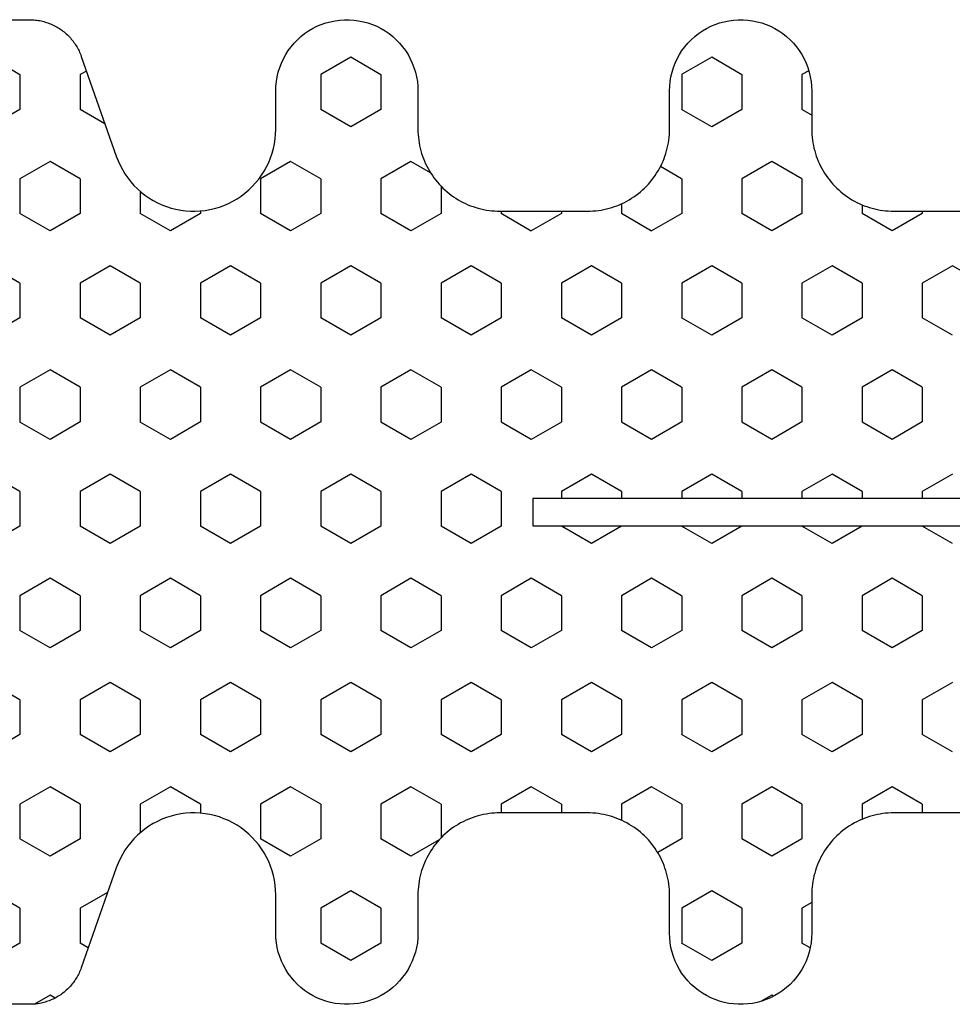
# Model space of a CAD drawing. Extents: x 4615668 to 9294084, y 5325188 to 10688993.
# Tile 460 of 656: x 4636259.93 to 4636261.64, y 5332307.03 to 5332308.83. Entities that reach past the tile are written whole.
import ezdxf

# ---------------------------------------------------------------- set-up
doc = ezdxf.new("R2010")
doc.units = 0
doc.header["$MEASUREMENT"] = 0
doc.layers.add('CrossSectionsProfils', color=7, linetype='Continuous')

# ---------------------------------------------------------------- blocks, each defined once
blk = doc.blocks.new('Hatch84418', base_point=(6053.053, 1361.842))
at = {"layer": 'CrossSectionsProfils'}
for p, q in [((6440.058, 1339.719), (6439.74, 1340.269)), ((6440.692, 1339.719), (6441.01, 1340.269)), ((6443.868, 1339.719), (6443.55, 1340.269)), ((6444.502, 1339.719), (6444.82, 1340.269)), ((6447.678, 1339.719), (6447.36, 1340.269)), ((6448.312, 1339.719), (6448.63, 1340.269)), ((6451.487, 1339.719), (6451.17, 1340.269)), ((6452.123, 1339.719), (6452.44, 1340.269)), ((6455.297, 1339.719), (6454.98, 1340.269)), ((6455.933, 1339.719), (6456.25, 1340.269)), ((6440.057, 1339.719), (6440.692, 1339.719)), ((6441.645, 1339.169), (6441.962, 1339.719)), ((6441.962, 1339.719), (6442.597, 1339.719)), ((6442.915, 1339.169), (6442.598, 1339.719)), ((6443.867, 1339.719), (6444.502, 1339.719)), ((6445.455, 1339.169), (6445.772, 1339.719)), ((6445.772, 1339.719), (6446.407, 1339.719)), ((6446.725, 1339.169), (6446.408, 1339.719)), ((6447.677, 1339.719), (6448.312, 1339.719)), ((6449.265, 1339.169), (6449.583, 1339.719)), ((6449.583, 1339.719), (6450.217, 1339.719)), ((6450.535, 1339.169), (6450.218, 1339.719)), ((6451.487, 1339.719), (6452.123, 1339.719)), ((6453.075, 1339.169), (6453.393, 1339.719)), ((6453.393, 1339.719), (6454.027, 1339.719)), ((6454.345, 1339.169), (6454.027, 1339.719)), ((6455.297, 1339.719), (6455.932, 1339.719)), ((6456.885, 1339.169), (6457.049, 1339.453)), ((6441.962, 1338.619), (6441.645, 1339.169)), ((6442.597, 1338.619), (6442.915, 1339.169)), ((6445.772, 1338.619), (6445.455, 1339.169)), ((6446.407, 1338.619), (6446.725, 1339.169)), ((6449.583, 1338.619), (6449.265, 1339.169)), ((6450.217, 1338.619), (6450.535, 1339.169)), ((6453.392, 1338.619), (6453.075, 1339.169)), ((6454.027, 1338.619), (6454.345, 1339.169)), ((6456.938, 1339.077), (6456.885, 1339.169)), ((6439.991, 1338.504), (6440.057, 1338.619)), ((6440.057, 1338.619), (6440.692, 1338.619)), ((6440.954, 1338.166), (6440.692, 1338.619)), ((6441.962, 1338.619), (6442.597, 1338.619)), ((6443.55, 1338.069), (6443.867, 1338.619)), ((6443.867, 1338.619), (6444.502, 1338.619)), ((6444.82, 1338.069), (6444.503, 1338.619)), ((6445.772, 1338.619), (6446.407, 1338.619)), ((6447.36, 1338.069), (6447.677, 1338.619)), ((6447.677, 1338.619), (6448.312, 1338.619)), ((6448.63, 1338.069), (6448.312, 1338.619)), ((6449.583, 1338.619), (6450.217, 1338.619)), ((6451.17, 1338.069), (6451.488, 1338.619)), ((6451.487, 1338.619), (6452.123, 1338.619)), ((6452.44, 1338.069), (6452.123, 1338.619)), ((6453.393, 1338.619), (6454.027, 1338.619)), ((6455.006, 1338.115), (6455.297, 1338.619)), ((6455.297, 1338.619), (6455.932, 1338.619)), ((6456.019, 1338.47), (6455.933, 1338.619)), ((6443.868, 1337.519), (6443.55, 1338.069)), ((6444.502, 1337.519), (6444.82, 1338.069)), ((6447.678, 1337.519), (6447.36, 1338.069)), ((6448.312, 1337.519), (6448.63, 1338.069)), ((6451.488, 1337.519), (6451.17, 1338.069)), ((6452.123, 1337.519), (6452.44, 1338.069)), ((6442.19, 1337.519), (6442.597, 1337.519)), ((6442.915, 1336.969), (6442.598, 1337.519)), ((6443.867, 1337.519), (6444.502, 1337.519)), ((6445.455, 1336.969), (6445.772, 1337.519)), ((6445.772, 1337.519), (6446.407, 1337.519)), ((6446.725, 1336.969), (6446.408, 1337.519)), ((6447.677, 1337.519), (6448.312, 1337.519)), ((6449.265, 1336.969), (6449.583, 1337.519)), ((6449.583, 1337.519), (6450.217, 1337.519)), ((6450.535, 1336.969), (6450.217, 1337.519)), ((6451.487, 1337.519), (6452.123, 1337.519)), ((6453.075, 1336.969), (6453.393, 1337.519)), ((6453.393, 1337.519), (6453.917, 1337.519)), ((6442.598, 1336.419), (6442.915, 1336.969)), ((6445.773, 1336.42), (6445.455, 1336.969)), ((6446.407, 1336.419), (6446.725, 1336.969)), ((6449.583, 1336.42), (6449.265, 1336.969)), ((6450.218, 1336.419), (6450.535, 1336.969)), ((6453.393, 1336.419), (6453.075, 1336.969)), ((6442.547, 1336.419), (6442.597, 1336.419)), ((6443.55, 1335.87), (6443.867, 1336.419)), ((6443.867, 1336.419), (6444.502, 1336.419)), ((6444.82, 1335.87), (6444.502, 1336.42)), ((6445.772, 1336.419), (6446.407, 1336.419)), ((6447.36, 1335.869), (6447.677, 1336.419)), ((6447.677, 1336.419), (6448.312, 1336.419)), ((6448.63, 1335.87), (6448.312, 1336.419)), ((6449.583, 1336.419), (6450.217, 1336.419)), ((6451.17, 1335.869), (6451.487, 1336.419)), ((6451.487, 1336.419), (6452.123, 1336.419)), ((6452.44, 1335.87), (6452.123, 1336.419)), ((6453.393, 1336.419), (6453.559, 1336.419)), ((6443.868, 1335.32), (6443.55, 1335.87)), ((6444.502, 1335.32), (6444.82, 1335.87)), ((6447.678, 1335.32), (6447.36, 1335.87)), ((6448.312, 1335.319), (6448.63, 1335.869)), ((6451.487, 1335.32), (6451.17, 1335.87)), ((6452.123, 1335.319), (6452.44, 1335.869)), ((6441.645, 1334.77), (6441.962, 1335.319)), ((6441.962, 1335.319), (6442.597, 1335.319)), ((6442.915, 1334.77), (6442.598, 1335.32)), ((6443.867, 1335.319), (6444.502, 1335.319)), ((6445.455, 1334.769), (6445.772, 1335.319)), ((6445.772, 1335.319), (6446.407, 1335.319)), ((6446.725, 1334.77), (6446.408, 1335.32)), ((6447.677, 1335.319), (6448.312, 1335.319)), ((6449.265, 1334.77), (6449.583, 1335.319)), ((6449.583, 1335.319), (6450.217, 1335.319)), ((6450.535, 1334.77), (6450.218, 1335.32)), ((6451.487, 1335.319), (6452.123, 1335.319)), ((6453.075, 1334.77), (6453.393, 1335.32)), ((6453.393, 1335.319), (6454.027, 1335.319)), ((6454.345, 1334.77), (6454.027, 1335.32)), ((6441.962, 1334.22), (6441.645, 1334.77)), ((6442.597, 1334.22), (6442.915, 1334.77)), ((6445.772, 1334.22), (6445.455, 1334.77)), ((6446.407, 1334.219), (6446.725, 1334.769)), ((6449.583, 1334.22), (6449.265, 1334.77)), ((6450.217, 1334.219), (6450.535, 1334.769)), ((6453.393, 1334.22), (6453.075, 1334.77)), ((6454.027, 1334.219), (6454.345, 1334.769)), ((6439.74, 1333.67), (6440.057, 1334.22)), ((6440.057, 1334.22), (6440.692, 1334.22)), ((6441.01, 1333.67), (6440.692, 1334.22)), ((6441.962, 1334.22), (6442.597, 1334.22)), ((6443.55, 1333.67), (6443.867, 1334.22)), ((6443.867, 1334.22), (6444.502, 1334.22)), ((6444.82, 1333.67), (6444.502, 1334.22)), ((6445.772, 1334.22), (6446.407, 1334.22)), ((6447.36, 1333.67), (6447.678, 1334.22)), ((6447.677, 1334.22), (6448.312, 1334.22)), ((6448.63, 1333.67), (6448.312, 1334.22)), ((6449.583, 1334.22), (6450.217, 1334.22)), ((6451.17, 1333.67), (6451.487, 1334.22)), ((6451.487, 1334.22), (6452.123, 1334.22)), ((6452.44, 1333.67), (6452.123, 1334.22)), ((6453.393, 1334.22), (6454.027, 1334.22)), ((6454.98, 1333.67), (6455.297, 1334.219)), ((6455.297, 1334.22), (6455.932, 1334.22)), ((6456.25, 1333.67), (6455.933, 1334.22)), ((6440.058, 1333.12), (6439.74, 1333.67)), ((6440.692, 1333.12), (6441.01, 1333.67)), ((6443.868, 1333.12), (6443.55, 1333.67)), ((6444.502, 1333.12), (6444.82, 1333.67)), ((6447.678, 1333.12), (6447.36, 1333.67)), ((6448.312, 1333.12), (6448.63, 1333.67)), ((6451.488, 1333.12), (6451.17, 1333.67)), ((6452.123, 1333.12), (6452.44, 1333.67)), ((6455.297, 1333.12), (6454.98, 1333.67)), ((6455.933, 1333.12), (6456.25, 1333.67)), ((6440.057, 1333.12), (6440.692, 1333.12)), ((6441.645, 1332.57), (6441.962, 1333.12)), ((6441.962, 1333.12), (6442.597, 1333.12)), ((6442.915, 1332.57), (6442.598, 1333.12)), ((6443.867, 1333.12), (6444.502, 1333.12)), ((6445.455, 1332.57), (6445.772, 1333.12)), ((6445.772, 1333.12), (6446.407, 1333.12)), ((6446.725, 1332.57), (6446.408, 1333.12)), ((6447.677, 1333.12), (6448.312, 1333.12)), ((6449.265, 1332.57), (6449.583, 1333.12)), ((6449.583, 1333.12), (6450.217, 1333.12)), ((6450.535, 1332.57), (6450.218, 1333.12)), ((6451.487, 1333.12), (6452.123, 1333.12)), ((6453.075, 1332.57), (6453.393, 1333.12)), ((6453.393, 1333.12), (6454.027, 1333.12)), ((6454.345, 1332.57), (6454.028, 1333.12)), ((6455.297, 1333.12), (6455.932, 1333.12)), ((6441.853, 1332.21), (6441.645, 1332.57)), ((6442.597, 1332.02), (6442.915, 1332.57)), ((6445.772, 1332.02), (6445.455, 1332.57)), ((6446.408, 1332.02), (6446.725, 1332.57)), ((6449.583, 1332.02), (6449.265, 1332.57)), ((6450.217, 1332.02), (6450.535, 1332.57)), ((6453.393, 1332.02), (6453.075, 1332.57)), ((6454.046, 1332.053), (6454.345, 1332.57)), ((6442.095, 1332.02), (6442.597, 1332.02)), ((6443.55, 1331.47), (6443.867, 1332.02)), ((6443.867, 1332.02), (6444.502, 1332.02)), ((6444.82, 1331.47), (6444.502, 1332.02)), ((6445.772, 1332.02), (6446.407, 1332.02)), ((6447.36, 1331.47), (6447.678, 1332.02)), ((6447.677, 1332.02), (6448.312, 1332.02)), ((6448.63, 1331.47), (6448.312, 1332.02)), ((6449.583, 1332.02), (6450.217, 1332.02)), ((6451.17, 1331.47), (6451.487, 1332.02)), ((6451.487, 1332.02), (6452.123, 1332.02)), ((6452.44, 1331.47), (6452.123, 1332.02)), ((6453.393, 1332.02), (6454.011, 1332.02)), ((6443.868, 1330.92), (6443.55, 1331.47)), ((6444.502, 1330.92), (6444.82, 1331.47)), ((6447.678, 1330.92), (6447.36, 1331.47)), ((6448.312, 1330.92), (6448.63, 1331.47)), ((6451.488, 1330.92), (6451.17, 1331.47)), ((6452.123, 1330.92), (6452.44, 1331.47)), ((6442.553, 1330.92), (6442.597, 1330.92)), ((6442.916, 1330.37), (6442.598, 1330.92)), ((6443.867, 1330.92), (6444.502, 1330.92)), ((6445.455, 1330.37), (6445.772, 1330.92)), ((6445.772, 1330.92), (6446.407, 1330.92)), ((6446.725, 1330.37), (6446.408, 1330.92)), ((6447.677, 1330.92), (6448.312, 1330.92)), ((6449.265, 1330.37), (6449.583, 1330.92)), ((6449.583, 1330.92), (6450.217, 1330.92)), ((6450.535, 1330.37), (6450.217, 1330.92)), ((6451.487, 1330.92), (6452.123, 1330.92)), ((6453.075, 1330.37), (6453.392, 1330.92)), ((6453.393, 1330.92), (6453.553, 1330.92)), ((6442.597, 1329.82), (6442.915, 1330.37)), ((6445.772, 1329.82), (6445.455, 1330.37)), ((6446.408, 1329.82), (6446.725, 1330.37)), ((6449.583, 1329.82), (6449.265, 1330.37)), ((6450.217, 1329.82), (6450.535, 1330.37)), ((6453.393, 1329.82), (6453.075, 1330.37)), ((6442.553, 1329.82), (6442.597, 1329.82)), ((6443.55, 1329.27), (6443.867, 1329.82)), ((6443.867, 1329.82), (6444.502, 1329.82)), ((6444.82, 1329.271), (6444.502, 1329.82)), ((6445.772, 1329.82), (6446.407, 1329.82)), ((6447.36, 1329.27), (6447.677, 1329.82)), ((6447.677, 1329.82), (6447.803, 1329.82)), ((6448.303, 1329.82), (6448.312, 1329.82)), ((6448.63, 1329.271), (6448.312, 1329.82)), ((6449.583, 1329.82), (6450.217, 1329.82)), ((6451.17, 1329.27), (6451.487, 1329.82)), ((6451.487, 1329.82), (6452.123, 1329.82)), ((6452.44, 1329.27), (6452.123, 1329.82)), ((6453.393, 1329.82), (6453.553, 1329.82)), ((6443.868, 1328.721), (6443.55, 1329.271)), ((6444.502, 1328.72), (6444.82, 1329.27)), ((6447.678, 1328.72), (6447.36, 1329.27)), ((6448.312, 1328.72), (6448.63, 1329.27)), ((6451.487, 1328.72), (6451.17, 1329.27)), ((6452.122, 1328.72), (6452.44, 1329.27)), ((6442.418, 1328.72), (6442.597, 1328.72)), ((6442.916, 1328.171), (6442.598, 1328.721)), ((6443.867, 1328.72), (6444.502, 1328.72)), ((6445.455, 1328.171), (6445.772, 1328.72)), ((6445.772, 1328.72), (6446.407, 1328.72)), ((6446.725, 1328.171), (6446.408, 1328.72)), ((6447.677, 1328.72), (6447.803, 1328.72)), ((6448.303, 1328.72), (6448.312, 1328.72)), ((6449.265, 1328.17), (6449.583, 1328.72)), ((6449.583, 1328.72), (6450.217, 1328.72)), ((6450.535, 1328.171), (6450.218, 1328.721)), ((6451.487, 1328.72), (6452.123, 1328.72)), ((6453.075, 1328.17), (6453.393, 1328.72)), ((6453.393, 1328.72), (6453.688, 1328.72)), ((6442.597, 1327.62), (6442.915, 1328.17)), ((6445.772, 1327.621), (6445.455, 1328.171)), ((6446.407, 1327.62), (6446.725, 1328.17)), ((6449.583, 1327.621), (6449.265, 1328.171)), ((6450.217, 1327.62), (6450.535, 1328.17)), ((6453.393, 1327.62), (6453.075, 1328.17)), ((6454.027, 1327.621), (6454.28, 1328.058)), ((6441.963, 1327.621), (6441.739, 1328.009)), ((6439.74, 1327.071), (6440.057, 1327.621)), ((6440.057, 1327.62), (6440.692, 1327.62)), ((6441.01, 1327.071), (6440.692, 1327.621)), ((6441.962, 1327.62), (6442.597, 1327.62)), ((6443.55, 1327.071), (6443.868, 1327.62)), ((6443.867, 1327.62), (6444.502, 1327.62)), ((6444.82, 1327.071), (6444.503, 1327.621)), ((6445.772, 1327.62), (6446.407, 1327.62)), ((6447.36, 1327.071), (6447.677, 1327.62)), ((6447.677, 1327.62), (6447.803, 1327.62)), ((6448.303, 1327.62), (6448.312, 1327.62)), ((6448.63, 1327.071), (6448.312, 1327.621)), ((6449.583, 1327.62), (6450.217, 1327.62)), ((6451.17, 1327.071), (6451.487, 1327.62)), ((6451.487, 1327.62), (6452.123, 1327.62)), ((6452.44, 1327.071), (6452.123, 1327.621)), ((6453.393, 1327.62), (6454.027, 1327.62)), ((6454.98, 1327.07), (6455.297, 1327.62)), ((6455.297, 1327.62), (6455.932, 1327.62)), ((6456.25, 1327.071), (6455.933, 1327.621)), ((6440.058, 1326.521), (6439.74, 1327.071)), ((6440.692, 1326.521), (6441.01, 1327.071)), ((6443.868, 1326.521), (6443.55, 1327.071)), ((6444.502, 1326.521), (6444.82, 1327.071)), ((6447.678, 1326.521), (6447.36, 1327.071)), ((6448.312, 1326.521), (6448.63, 1327.071)), ((6451.488, 1326.521), (6451.17, 1327.071)), ((6452.123, 1326.521), (6452.44, 1327.071)), ((6455.297, 1326.521), (6454.98, 1327.071)), ((6455.932, 1326.521), (6456.25, 1327.071)), ((6440.057, 1326.521), (6440.692, 1326.521)), ((6441.645, 1325.971), (6441.962, 1326.521)), ((6441.962, 1326.521), (6442.597, 1326.521)), ((6442.915, 1325.971), (6442.598, 1326.521)), ((6443.867, 1326.521), (6444.502, 1326.521)), ((6445.455, 1325.971), (6445.772, 1326.521)), ((6445.772, 1326.521), (6446.407, 1326.521)), ((6446.725, 1325.971), (6446.408, 1326.521)), ((6447.677, 1326.521), (6447.803, 1326.521)), ((6448.303, 1326.521), (6448.312, 1326.521)), ((6449.265, 1325.971), (6449.583, 1326.521)), ((6449.583, 1326.521), (6450.217, 1326.521)), ((6450.535, 1325.971), (6450.217, 1326.521)), ((6451.487, 1326.521), (6452.123, 1326.521)), ((6453.075, 1325.971), (6453.393, 1326.521)), ((6453.393, 1326.521), (6454.027, 1326.521)), ((6454.345, 1325.971), (6454.027, 1326.521)), ((6455.297, 1326.521), (6455.932, 1326.521)), ((6456.885, 1325.971), (6456.997, 1326.165)), ((6441.962, 1325.421), (6441.645, 1325.971)), ((6442.598, 1325.421), (6442.915, 1325.971)), ((6445.773, 1325.421), (6445.455, 1325.971)), ((6446.407, 1325.421), (6446.725, 1325.971)), ((6449.583, 1325.421), (6449.265, 1325.971)), ((6450.217, 1325.421), (6450.535, 1325.971)), ((6453.393, 1325.421), (6453.075, 1325.971)), ((6454.027, 1325.421), (6454.345, 1325.971)), ((6456.904, 1325.938), (6456.885, 1325.971)), ((6439.985, 1325.296), (6440.057, 1325.421)), ((6440.057, 1325.421), (6440.692, 1325.421)), ((6440.796, 1325.242), (6440.692, 1325.421)), ((6441.962, 1325.421), (6442.597, 1325.421)), ((6443.55, 1324.871), (6443.867, 1325.421)), ((6443.867, 1325.421), (6444.502, 1325.421)), ((6444.82, 1324.871), (6444.503, 1325.421)), ((6445.772, 1325.421), (6446.407, 1325.421)), ((6447.36, 1324.871), (6447.677, 1325.421)), ((6447.677, 1325.421), (6447.803, 1325.421)), ((6448.303, 1325.421), (6448.312, 1325.421)), ((6448.63, 1324.871), (6448.312, 1325.421)), ((6449.583, 1325.421), (6450.217, 1325.421)), ((6451.17, 1324.871), (6451.487, 1325.421)), ((6451.487, 1325.421), (6452.123, 1325.421)), ((6452.44, 1324.871), (6452.123, 1325.421)), ((6453.393, 1325.421), (6454.027, 1325.421)), ((6455.194, 1325.242), (6455.297, 1325.421)), ((6455.297, 1325.421), (6455.932, 1325.421)), ((6456.02, 1325.27), (6455.933, 1325.421)), ((6443.868, 1324.321), (6443.55, 1324.871)), ((6444.502, 1324.321), (6444.82, 1324.871)), ((6447.678, 1324.321), (6447.36, 1324.871)), ((6448.312, 1324.321), (6448.63, 1324.871)), ((6451.487, 1324.321), (6451.17, 1324.871)), ((6452.123, 1324.321), (6452.44, 1324.871)), ((6442.436, 1324.321), (6442.597, 1324.321)), ((6442.915, 1323.771), (6442.598, 1324.321)), ((6443.867, 1324.321), (6444.502, 1324.321)), ((6445.455, 1323.771), (6445.772, 1324.321)), ((6445.772, 1324.321), (6446.407, 1324.321)), ((6446.725, 1323.771), (6446.408, 1324.321)), ((6447.677, 1324.321), (6447.803, 1324.321)), ((6448.303, 1324.321), (6448.312, 1324.321)), ((6449.265, 1323.771), (6449.583, 1324.321)), ((6449.583, 1324.321), (6450.217, 1324.321)), ((6450.535, 1323.771), (6450.218, 1324.321)), ((6451.487, 1324.321), (6452.123, 1324.321)), ((6453.075, 1323.771), (6453.393, 1324.321)), ((6453.393, 1324.321), (6453.671, 1324.321)), ((6442.597, 1323.221), (6442.915, 1323.771)), ((6445.773, 1323.221), (6445.455, 1323.771)), ((6446.407, 1323.221), (6446.725, 1323.771)), ((6449.583, 1323.221), (6449.265, 1323.771)), ((6450.217, 1323.221), (6450.535, 1323.771)), ((6453.393, 1323.221), (6453.075, 1323.771)), ((6442.553, 1323.221), (6442.597, 1323.221)), ((6443.55, 1322.671), (6443.867, 1323.221)), ((6443.867, 1323.221), (6444.502, 1323.221)), ((6444.82, 1322.671), (6444.502, 1323.221)), ((6445.772, 1323.221), (6446.407, 1323.221)), ((6447.36, 1322.671), (6447.677, 1323.221)), ((6447.677, 1323.221), (6447.803, 1323.221)), ((6448.303, 1323.221), (6448.312, 1323.221)), ((6448.63, 1322.671), (6448.312, 1323.221)), ((6449.583, 1323.221), (6450.217, 1323.221)), ((6451.17, 1322.671), (6451.487, 1323.221)), ((6451.487, 1323.221), (6452.123, 1323.221)), ((6452.44, 1322.671), (6452.123, 1323.221)), ((6453.393, 1323.221), (6453.553, 1323.221)), ((6443.868, 1322.121), (6443.55, 1322.671))]:
    blk.add_line(p, q, dxfattribs=at)
blk = doc.blocks.new('121040', base_point=(6448.053, 1341.842))
at = {"layer": 'CrossSectionsProfils', "flags": 128}
for points in [[(6447.803, 1307.311), (6447.803, 1330.34), (6448.303, 1330.34), (6448.303, 1307.311)], [(6453.553, 1322.142), (6453.553, 1323.742), (6453.554, 1323.792), (6453.557, 1323.842), (6453.561, 1323.892), (6453.567, 1323.942), (6453.574, 1323.991), (6453.583, 1324.041), (6453.594, 1324.09), (6453.607, 1324.138), (6453.621, 1324.186), (6453.636, 1324.234), (6453.654, 1324.281), (6453.672, 1324.327), (6453.693, 1324.373), (6453.715, 1324.418), (6453.738, 1324.463), (6453.763, 1324.506), (6453.789, 1324.549), (6453.817, 1324.591), (6453.846, 1324.632), (6453.876, 1324.671), (6453.908, 1324.71), (6453.941, 1324.748), (6453.975, 1324.785), (6454.011, 1324.82), (6454.047, 1324.854), (6454.085, 1324.887), (6454.124, 1324.919), (6454.164, 1324.949), (6454.205, 1324.979), (6454.246, 1325.006), (6454.289, 1325.032), (6454.333, 1325.057), (6454.377, 1325.081), (6454.422, 1325.102), (6454.468, 1325.123), (6454.514, 1325.142), (6454.562, 1325.159), (6454.609, 1325.174), (6454.657, 1325.188), (6454.706, 1325.201), (6454.755, 1325.212), (6454.804, 1325.221), (6454.854, 1325.228), (6454.903, 1325.234), (6454.953, 1325.238), (6455.003, 1325.241), (6455.053, 1325.242), (6455.053, 1325.242), (6455.753, 1325.242), (6455.84, 1325.245), (6455.927, 1325.253), (6456.012, 1325.268), (6456.097, 1325.288), (6456.18, 1325.314), (6456.261, 1325.345), (6456.34, 1325.382), (6456.416, 1325.423), (6456.489, 1325.47), (6456.559, 1325.522), (6456.625, 1325.578), (6456.688, 1325.638), (6456.746, 1325.703), (6456.8, 1325.771), (6456.849, 1325.842), (6456.894, 1325.917), (6456.933, 1325.995), (6456.967, 1326.075), (6456.995, 1326.157), (6457.018, 1326.24), (6457.035, 1326.326), (6457.047, 1326.412), (6457.053, 1326.498), (6457.053, 1326.585), (6457.047, 1326.672), (6457.035, 1326.758), (6457.018, 1326.843), (6456.995, 1326.927), (6456.967, 1327.009), (6456.933, 1327.089), (6456.894, 1327.167), (6456.849, 1327.241), (6456.8, 1327.313), (6456.746, 1327.381), (6456.688, 1327.446), (6456.625, 1327.506), (6456.559, 1327.562), (6456.489, 1327.614), (6456.416, 1327.66), (6456.34, 1327.702), (6456.261, 1327.739), (6456.18, 1327.77), (6456.097, 1327.796), (6456.012, 1327.816), (6455.927, 1327.83), (6455.84, 1327.839), (6455.753, 1327.842), (6455.753, 1327.842), (6455.053, 1327.842), (6455.003, 1327.843), (6454.953, 1327.845), (6454.903, 1327.849), (6454.854, 1327.855), (6454.804, 1327.863), (6454.755, 1327.872), (6454.706, 1327.883), (6454.657, 1327.895), (6454.609, 1327.909), (6454.562, 1327.925), (6454.514, 1327.942), (6454.468, 1327.961), (6454.422, 1327.981), (6454.377, 1328.003), (6454.333, 1328.026), (6454.289, 1328.051), (6454.246, 1328.078), (6454.205, 1328.105), (6454.164, 1328.134), (6454.124, 1328.165), (6454.085, 1328.196), (6454.047, 1328.229), (6454.011, 1328.264), (6453.975, 1328.299), (6453.941, 1328.336), (6453.908, 1328.373), (6453.876, 1328.412), (6453.846, 1328.452), (6453.817, 1328.493), (6453.789, 1328.535), (6453.763, 1328.577), (6453.738, 1328.621), (6453.715, 1328.665), (6453.693, 1328.71), (6453.672, 1328.756), (6453.654, 1328.803), (6453.636, 1328.85), (6453.621, 1328.897), (6453.607, 1328.946), (6453.594, 1328.994), (6453.583, 1329.043), (6453.574, 1329.092), (6453.567, 1329.142), (6453.561, 1329.192), (6453.557, 1329.242), (6453.554, 1329.292), (6453.553, 1329.342), (6453.553, 1329.342), (6453.553, 1330.942), (6453.554, 1330.992), (6453.557, 1331.042), (6453.561, 1331.092), (6453.567, 1331.142), (6453.574, 1331.191), (6453.583, 1331.241), (6453.594, 1331.29), (6453.607, 1331.338), (6453.621, 1331.386), (6453.636, 1331.434), (6453.654, 1331.481), (6453.672, 1331.527), (6453.693, 1331.573), (6453.715, 1331.618), (6453.738, 1331.663), (6453.763, 1331.706), (6453.789, 1331.749), (6453.817, 1331.791), (6453.846, 1331.832), (6453.876, 1331.871), (6453.908, 1331.91), (6453.941, 1331.948), (6453.975, 1331.985), (6454.011, 1332.02), (6454.047, 1332.054), (6454.085, 1332.087), (6454.124, 1332.119), (6454.164, 1332.149), (6454.205, 1332.178), (6454.246, 1332.206), (6454.289, 1332.232), (6454.333, 1332.257), (6454.377, 1332.281), (6454.422, 1332.302), (6454.468, 1332.323), (6454.514, 1332.342), (6454.562, 1332.359), (6454.609, 1332.375), (6454.657, 1332.389), (6454.706, 1332.401), (6454.755, 1332.412), (6454.804, 1332.421), (6454.854, 1332.428), (6454.903, 1332.434), (6454.953, 1332.438), (6455.003, 1332.441), (6455.053, 1332.442), (6455.053, 1332.442), (6455.753, 1332.442), (6455.84, 1332.445), (6455.927, 1332.453), (6456.012, 1332.468), (6456.097, 1332.488), (6456.18, 1332.514), (6456.261, 1332.545), (6456.34, 1332.582), (6456.416, 1332.623), (6456.489, 1332.67), (6456.559, 1332.722), (6456.625, 1332.778), (6456.688, 1332.838), (6456.746, 1332.902), (6456.8, 1332.971), (6456.849, 1333.042), (6456.894, 1333.117), (6456.933, 1333.195), (6456.967, 1333.275), (6456.995, 1333.357), (6457.018, 1333.44), (6457.035, 1333.526), (6457.047, 1333.612), (6457.053, 1333.698), (6457.053, 1333.785), (6457.047, 1333.872), (6457.035, 1333.958), (6457.018, 1334.043), (6456.995, 1334.127), (6456.967, 1334.209), (6456.933, 1334.289), (6456.894, 1334.367), (6456.849, 1334.441), (6456.8, 1334.513), (6456.746, 1334.581), (6456.688, 1334.646), (6456.625, 1334.706), (6456.559, 1334.762), (6456.489, 1334.814), (6456.416, 1334.86), (6456.34, 1334.902), (6456.261, 1334.939), (6456.18, 1334.97), (6456.097, 1334.996), (6456.012, 1335.016), (6455.927, 1335.03), (6455.84, 1335.039), (6455.753, 1335.042), (6455.753, 1335.042), (6455.053, 1335.042), (6454.964, 1335.044), (6454.875, 1335.052), (6454.786, 1335.066), (6454.699, 1335.084), (6454.612, 1335.108), (6454.528, 1335.137), (6454.445, 1335.171), (6454.364, 1335.209), (6454.286, 1335.253), (6454.21, 1335.301), (6454.138, 1335.353), (6454.069, 1335.41), (6454.003, 1335.471), (6453.941, 1335.535), (6453.883, 1335.604), (6453.829, 1335.675), (6453.78, 1335.75), (6453.735, 1335.827), (6453.694, 1335.907), (6453.659, 1335.989), (6453.628, 1336.073), (6453.603, 1336.159), (6453.583, 1336.246), (6453.568, 1336.334), (6453.558, 1336.423), (6453.554, 1336.513), (6453.555, 1336.602), (6453.561, 1336.691), (6453.572, 1336.78), (6453.589, 1336.868), (6453.611, 1336.955), (6453.639, 1337.04), (6453.671, 1337.123), (6453.708, 1337.205), (6453.75, 1337.284), (6453.796, 1337.36), (6453.848, 1337.434), (6453.903, 1337.504), (6453.962, 1337.571), (6454.025, 1337.634), (6454.092, 1337.694), (6454.163, 1337.749), (6454.236, 1337.8), (6454.313, 1337.846), (6454.392, 1337.888), (6454.474, 1337.925), (6454.557, 1337.957), (6454.557, 1337.957), (6456.384, 1338.598), (6456.409, 1338.607), (6456.434, 1338.617), (6456.458, 1338.627), (6456.481, 1338.638), (6456.505, 1338.65), (6456.528, 1338.662), (6456.551, 1338.675), (6456.574, 1338.688), (6456.596, 1338.702), (6456.618, 1338.716), (6456.639, 1338.731), (6456.66, 1338.747), (6456.681, 1338.763), (6456.701, 1338.78), (6456.721, 1338.797), (6456.74, 1338.815), (6456.759, 1338.833), (6456.777, 1338.852), (6456.795, 1338.871), (6456.812, 1338.891), (6456.83, 1338.911), (6456.846, 1338.932), (6456.861, 1338.953), (6456.877, 1338.974), (6456.891, 1338.996), (6456.905, 1339.018), (6456.919, 1339.041), (6456.932, 1339.064), (6456.944, 1339.087), (6456.956, 1339.11), (6456.967, 1339.134), (6456.977, 1339.158), (6456.987, 1339.183), (6456.996, 1339.207), (6457.004, 1339.232), (6457.012, 1339.257), (6457.019, 1339.282), (6457.026, 1339.308), (6457.031, 1339.333), (6457.037, 1339.359), (6457.041, 1339.385), (6457.045, 1339.411), (6457.048, 1339.437), (6457.05, 1339.463), (6457.052, 1339.489), (6457.053, 1339.516), (6457.053, 1339.542), (6457.053, 1339.542), (6457.053, 1346.342)], [(6439.053, 1346.342), (6439.053, 1339.542), (6439.054, 1339.516), (6439.055, 1339.489), (6439.057, 1339.463), (6439.059, 1339.437), (6439.062, 1339.411), (6439.066, 1339.385), (6439.07, 1339.359), (6439.075, 1339.333), (6439.081, 1339.308), (6439.088, 1339.282), (6439.095, 1339.257), (6439.103, 1339.232), (6439.111, 1339.207), (6439.12, 1339.183), (6439.13, 1339.158), (6439.14, 1339.134), (6439.151, 1339.11), (6439.163, 1339.087), (6439.175, 1339.064), (6439.188, 1339.041), (6439.202, 1339.018), (6439.215, 1338.996), (6439.23, 1338.974), (6439.245, 1338.953), (6439.261, 1338.932), (6439.277, 1338.911), (6439.294, 1338.891), (6439.312, 1338.871), (6439.329, 1338.852), (6439.348, 1338.833), (6439.367, 1338.815), (6439.386, 1338.797), (6439.406, 1338.78), (6439.426, 1338.763), (6439.446, 1338.747), (6439.467, 1338.731), (6439.489, 1338.716), (6439.511, 1338.702), (6439.533, 1338.688), (6439.556, 1338.675), (6439.579, 1338.662), (6439.602, 1338.65), (6439.625, 1338.638), (6439.649, 1338.627), (6439.673, 1338.617), (6439.698, 1338.607), (6439.723, 1338.598), (6439.723, 1338.598), (6441.55, 1337.957), (6441.633, 1337.925), (6441.715, 1337.888), (6441.794, 1337.846), (6441.871, 1337.8), (6441.944, 1337.749), (6442.014, 1337.694), (6442.082, 1337.634), (6442.145, 1337.571), (6442.204, 1337.504), (6442.259, 1337.434), (6442.311, 1337.36), (6442.357, 1337.284), (6442.399, 1337.205), (6442.436, 1337.123), (6442.468, 1337.04), (6442.496, 1336.955), (6442.518, 1336.868), (6442.534, 1336.78), (6442.546, 1336.691), (6442.552, 1336.602), (6442.553, 1336.513), (6442.549, 1336.423), (6442.539, 1336.334), (6442.524, 1336.246), (6442.504, 1336.159), (6442.479, 1336.073), (6442.448, 1335.989), (6442.413, 1335.907), (6442.372, 1335.827), (6442.327, 1335.75), (6442.278, 1335.675), (6442.224, 1335.604), (6442.166, 1335.535), (6442.104, 1335.471), (6442.038, 1335.41), (6441.969, 1335.353), (6441.896, 1335.301), (6441.821, 1335.253), (6441.743, 1335.209), (6441.662, 1335.171), (6441.579, 1335.137), (6441.494, 1335.108), (6441.408, 1335.084), (6441.32, 1335.066), (6441.232, 1335.052), (6441.143, 1335.044), (6441.053, 1335.042), (6441.053, 1335.042), (6440.354, 1335.042), (6440.267, 1335.039), (6440.18, 1335.03), (6440.095, 1335.016), (6440.01, 1334.996), (6439.927, 1334.97), (6439.846, 1334.939), (6439.767, 1334.902), (6439.691, 1334.86), (6439.618, 1334.814), (6439.548, 1334.762), (6439.481, 1334.706), (6439.419, 1334.646), (6439.361, 1334.581), (6439.307, 1334.513), (6439.258, 1334.441), (6439.213, 1334.367), (6439.174, 1334.289), (6439.14, 1334.209), (6439.112, 1334.127), (6439.089, 1334.043), (6439.072, 1333.958), (6439.06, 1333.872), (6439.054, 1333.785), (6439.054, 1333.698), (6439.06, 1333.612), (6439.072, 1333.526), (6439.089, 1333.44), (6439.112, 1333.357), (6439.14, 1333.275), (6439.174, 1333.195), (6439.213, 1333.117), (6439.258, 1333.042), (6439.307, 1332.971), (6439.361, 1332.902), (6439.419, 1332.838), (6439.481, 1332.778), (6439.548, 1332.722), (6439.618, 1332.67), (6439.691, 1332.623), (6439.767, 1332.582), (6439.846, 1332.545), (6439.927, 1332.514), (6440.01, 1332.488), (6440.095, 1332.468), (6440.18, 1332.453), (6440.267, 1332.445), (6440.354, 1332.442), (6440.354, 1332.442), (6441.053, 1332.442), (6441.104, 1332.441), (6441.154, 1332.438), (6441.204, 1332.434), (6441.253, 1332.428), (6441.303, 1332.421), (6441.352, 1332.412), (6441.401, 1332.401), (6441.45, 1332.389), (6441.498, 1332.375), (6441.545, 1332.359), (6441.593, 1332.342), (6441.639, 1332.323), (6441.685, 1332.302), (6441.73, 1332.281), (6441.774, 1332.257), (6441.818, 1332.232), (6441.86, 1332.206), (6441.902, 1332.178), (6441.943, 1332.149), (6441.983, 1332.119), (6442.022, 1332.087), (6442.06, 1332.054), (6442.096, 1332.02), (6442.132, 1331.985), (6442.166, 1331.948), (6442.199, 1331.91), (6442.23, 1331.871), (6442.261, 1331.832), (6442.29, 1331.791), (6442.318, 1331.749), (6442.344, 1331.706), (6442.369, 1331.663), (6442.392, 1331.618), (6442.414, 1331.573), (6442.435, 1331.527), (6442.453, 1331.481), (6442.47, 1331.434), (6442.486, 1331.386), (6442.5, 1331.338), (6442.513, 1331.29), (6442.523, 1331.241), (6442.533, 1331.191), (6442.54, 1331.142), (6442.546, 1331.092), (6442.55, 1331.042), (6442.553, 1330.992), (6442.553, 1330.942), (6442.553, 1330.942), (6442.553, 1329.342), (6442.553, 1329.292), (6442.55, 1329.242), (6442.546, 1329.192), (6442.54, 1329.142), (6442.533, 1329.092), (6442.523, 1329.043), (6442.513, 1328.994), (6442.5, 1328.946), (6442.486, 1328.897), (6442.47, 1328.85), (6442.453, 1328.803), (6442.435, 1328.756), (6442.414, 1328.71), (6442.392, 1328.665), (6442.369, 1328.621), (6442.344, 1328.577), (6442.318, 1328.535), (6442.29, 1328.493), (6442.261, 1328.452), (6442.23, 1328.412), (6442.199, 1328.373), (6442.166, 1328.336), (6442.132, 1328.299), (6442.096, 1328.264), (6442.06, 1328.229), (6442.022, 1328.196), (6441.983, 1328.165), (6441.943, 1328.134), (6441.902, 1328.105), (6441.86, 1328.078), (6441.818, 1328.051), (6441.774, 1328.026), (6441.73, 1328.003), (6441.685, 1327.981), (6441.639, 1327.961), (6441.593, 1327.942), (6441.545, 1327.925), (6441.498, 1327.909), (6441.45, 1327.895), (6441.401, 1327.883), (6441.352, 1327.872), (6441.303, 1327.863), (6441.253, 1327.855), (6441.204, 1327.849), (6441.154, 1327.845), (6441.104, 1327.843), (6441.053, 1327.842), (6441.053, 1327.842), (6440.354, 1327.842), (6440.267, 1327.839), (6440.18, 1327.83), (6440.095, 1327.816), (6440.01, 1327.796), (6439.927, 1327.77), (6439.846, 1327.739), (6439.767, 1327.702), (6439.691, 1327.66), (6439.618, 1327.614), (6439.548, 1327.562), (6439.481, 1327.506), (6439.419, 1327.446), (6439.361, 1327.381), (6439.307, 1327.313), (6439.258, 1327.241), (6439.213, 1327.167), (6439.174, 1327.089), (6439.14, 1327.009), (6439.112, 1326.927), (6439.089, 1326.843), (6439.072, 1326.758), (6439.06, 1326.672), (6439.054, 1326.585), (6439.054, 1326.498), (6439.06, 1326.412), (6439.072, 1326.326), (6439.089, 1326.24), (6439.112, 1326.157), (6439.14, 1326.075), (6439.174, 1325.995), (6439.213, 1325.917), (6439.258, 1325.842), (6439.307, 1325.771), (6439.361, 1325.703), (6439.419, 1325.638), (6439.481, 1325.578), (6439.548, 1325.522), (6439.618, 1325.47), (6439.691, 1325.423), (6439.767, 1325.382), (6439.846, 1325.345), (6439.927, 1325.314), (6440.01, 1325.288), (6440.095, 1325.268), (6440.18, 1325.253), (6440.267, 1325.245), (6440.354, 1325.242), (6440.354, 1325.242), (6441.053, 1325.242), (6441.104, 1325.241), (6441.154, 1325.238), (6441.204, 1325.234), (6441.253, 1325.228), (6441.303, 1325.221), (6441.352, 1325.212), (6441.401, 1325.201), (6441.45, 1325.188), (6441.498, 1325.174), (6441.545, 1325.159), (6441.593, 1325.142), (6441.639, 1325.123), (6441.685, 1325.102), (6441.73, 1325.081), (6441.774, 1325.057), (6441.818, 1325.032), (6441.86, 1325.006), (6441.902, 1324.979), (6441.943, 1324.949), (6441.983, 1324.919), (6442.022, 1324.887), (6442.06, 1324.854), (6442.096, 1324.82), (6442.132, 1324.785), (6442.166, 1324.748), (6442.199, 1324.71), (6442.23, 1324.671), (6442.261, 1324.632), (6442.29, 1324.591), (6442.318, 1324.549), (6442.344, 1324.506), (6442.369, 1324.463), (6442.392, 1324.418), (6442.414, 1324.373), (6442.435, 1324.327), (6442.453, 1324.281), (6442.47, 1324.234), (6442.486, 1324.186), (6442.5, 1324.138), (6442.513, 1324.09), (6442.523, 1324.041), (6442.533, 1323.991), (6442.54, 1323.942), (6442.546, 1323.892), (6442.55, 1323.842), (6442.553, 1323.792), (6442.553, 1323.742), (6442.553, 1323.742), (6442.553, 1322.142)]]:
    blk.add_lwpolyline(points, dxfattribs=at)
at = {"layer": 'CrossSectionsProfils'}
blk.add_blockref('Hatch84418', (6053.053, 1361.842), dxfattribs=at)

msp = doc.modelspace()

# ---------------------------------------------------------------- block references
at = {"layer": 'CrossSectionsProfils', "xscale": 0.1, "yscale": -0.1, "zscale": 0.1, "rotation": 270}
msp.add_blockref('121040', (4636259.7207, 5332307.9276), dxfattribs=at)

doc.saveas('drawing.dxf')
